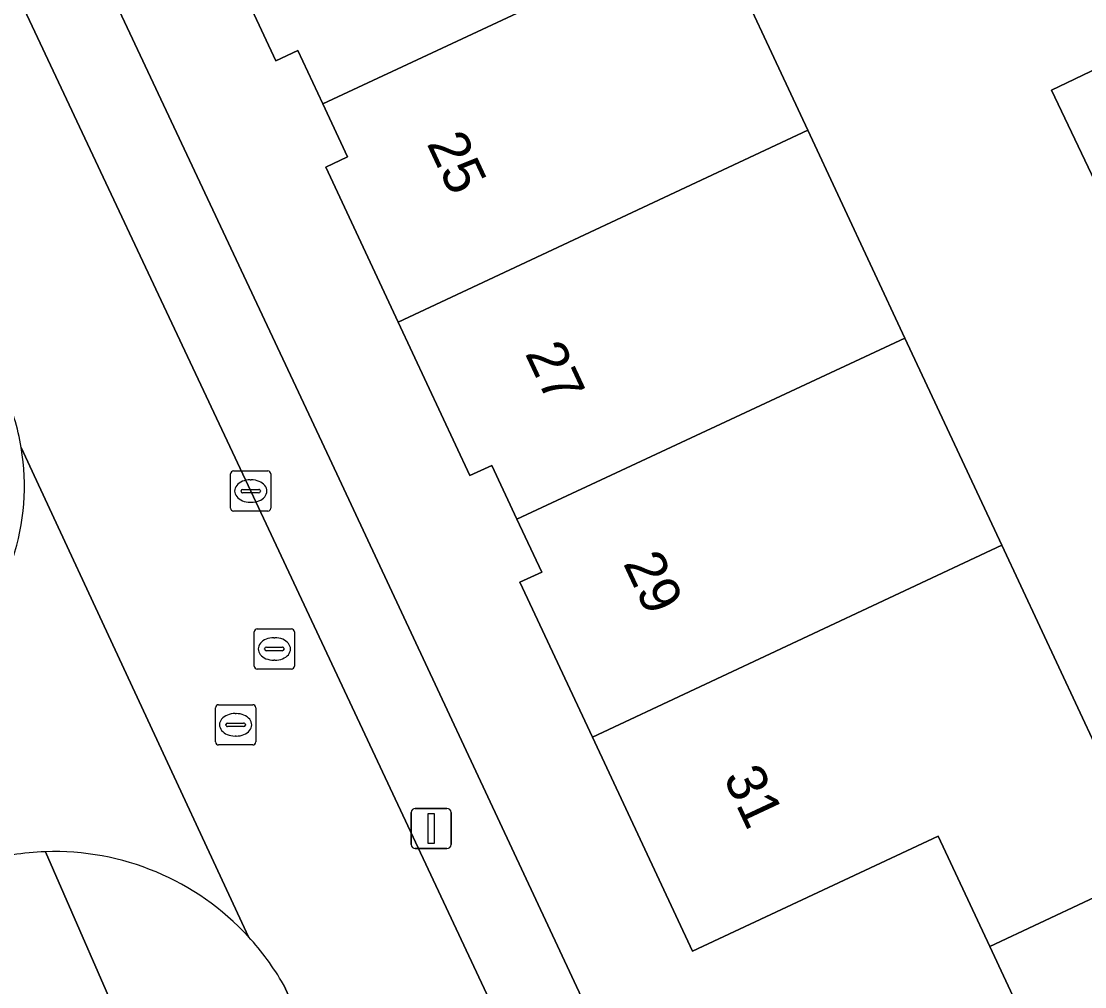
# Model space of a CAD drawing. Extents: x 162879 to 165540, y 384011 to 385181.
# Drawn here: x 163872.2 to 163898.66, y 384382.5 to 384406.52 of the extents above; entities that cross this region are included whole.
import ezdxf

# ---------------------------------------------------------------- set-up
doc = ezdxf.new("R2010")
doc.units = 0
for name, color, linetype in [('IMGEO_Erf', 7, 'Continuous'), ('IMGEO_Kolk', 7, 'Continuous'), ('IMGEO_Lichtmast', 7, 'Continuous'), ('IMGEO_Pand', 7, 'Continuous'), ('IMGEO_Pand_nummerreeks', 7, 'Continuous'), ('IMGEO_Rijbaan_lokaal_gesloten', 7, 'Continuous'), ('IMGEO_Rijbaan_lokaal_open', 7, 'Continuous'), ('IMGEO_Rioolput', 7, 'Continuous'), ('IMGEO_Voetpad_open', 7, 'Continuous')]:
    doc.layers.add(name, color=color, linetype=linetype)

msp = doc.modelspace()

# ---------------------------------------------------------------- linework, layer by layer
at = {"layer": 'IMGEO_Erf'}
for points in [[(163899.919, 384411.026), (163896.505, 384409.435), (163895.407, 384411.792), (163894.67, 384411.449), (163892.948, 384415.067), (163895.277, 384416.176), (163897.009, 384412.539), (163898.824, 384413.385), (163896.914, 384417.5), (163886.575, 384438.237), (163879.224, 384453.088), (163864.724, 384449.163), (163856.225, 384446.862), (163855.833, 384446.756), (163856.489, 384445.365), (163879.872, 384395.646), (163899.152, 384354.419)], [(163872.218, 384445.627), (163874.586, 384440.562), (163877, 384435.4), (163879.409, 384430.248), (163881.765, 384425.209), (163883.875, 384426.195), (163885.287, 384423.176), (163886.696, 384420.162), (163884.586, 384419.176), (163886.95, 384414.121), (163889.359, 384408.969), (163891.772, 384403.809), (163894.19, 384398.637), (163896.599, 384393.485), (163898.962, 384388.431)], [(163897.558, 384380.816), (163896.299, 384383.507), (163895.015, 384386.25), (163888.901, 384383.389), (163886.412, 384388.708), (163884.607, 384392.564), (163885.15, 384392.818), (163884.534, 384394.135), (163883.908, 384395.471), (163883.364, 384395.216), (163881.578, 384399.033), (163879.774, 384402.887), (163880.317, 384403.141), (163879.7, 384404.459), (163879.079, 384405.785), (163878.535, 384405.53), (163876.739, 384409.368)]]:
    msp.add_lwpolyline(points, dxfattribs=at)
msp.add_lwpolyline([(163903.623, 384398.647), (163901.294, 384397.538), (163899.575, 384401.148), (163897.833, 384404.806), (163900.162, 384405.915), (163901.913, 384402.238)], close=True, dxfattribs=at)
at = {"layer": 'IMGEO_Kolk'}
for p, q in [((163877.482, 384395.331), (163878.334, 384395.331)), ((163877.407, 384394.405), (163877.407, 384395.257)), ((163877.895, 384395.111), (163877.92, 384395.111)), ((163878.408, 384395.257), (163878.408, 384394.405)), ((163877.666, 384394.825), (163877.666, 384394.837)), ((163878.104, 384394.788), (163877.706, 384394.788)), ((163877.709, 384394.874), (163878.107, 384394.874)), ((163878.15, 384394.837), (163878.15, 384394.825)), ((163877.918, 384394.551), (163877.893, 384394.551)), ((163878.334, 384394.331), (163877.482, 384394.331))]:
    msp.add_line(p, q, dxfattribs=at)
for points in [[(163877.482, 384395.331), (163878.334, 384395.331)], [(163877.407, 384394.405), (163877.407, 384395.257)], [(163878.408, 384395.257), (163878.408, 384394.405)], [(163878.334, 384394.331), (163877.482, 384394.331)]]:
    msp.add_lwpolyline(points, dxfattribs=at)
for centre, radius, start, end in [((163877.484, 384395.255), 0.0765, 91.552, 178.448), ((163877.484, 384395.255), 0.0765, 91.552, 178.448), ((163878.332, 384395.255), 0.0765, 1.552, 88.448), ((163878.332, 384395.255), 0.0765, 1.552, 88.448), ((163877.706, 384394.834), 0.0403, 85.8775, 175.7526), ((163877.703, 384394.824), 0.0366, 178.938, 274.7102), ((163878.107, 384394.831), 0.043, 264.8664, 352.4533), ((163878.111, 384394.836), 0.0386, 1.7309, 96.639), ((163877.484, 384394.407), 0.0765, 181.552, 268.448), ((163877.484, 384394.407), 0.0765, 181.552, 268.448), ((163878.332, 384394.407), 0.0765, 271.552, 358.448), ((163878.332, 384394.407), 0.0765, 271.552, 358.448)]:
    msp.add_arc(centre, radius, start, end, dxfattribs=at)
for centre, major_axis, ratio, start_param, end_param in [((163877.894, 384394.831), (-0.387, 0.002), 0.722429, 4.712389, 7.853982), ((163877.919, 384394.831), (-0.39, 0.002), 0.717154, 1.570796, 4.712389)]:
    msp.add_ellipse(centre, major_axis=major_axis, ratio=ratio, start_param=start_param, end_param=end_param, dxfattribs=at)
at = {"layer": 'IMGEO_Lichtmast'}
for p, q in [((163881.902, 384386.039), (163881.902, 384386.839)), ((163881.902, 384386.839), (163881.902, 384386.039)), ((163882.002, 384386.939), (163882.792, 384386.939)), ((163882.792, 384386.939), (163882.002, 384386.939)), ((163882.892, 384386.839), (163882.892, 384386.039)), ((163882.892, 384386.039), (163882.892, 384386.839)), ((163882.792, 384385.939), (163882.002, 384385.939)), ((163882.002, 384385.939), (163882.792, 384385.939))]:
    msp.add_line(p, q, dxfattribs=at)
msp.add_lwpolyline([(163882.322, 384386.814), (163882.472, 384386.814), (163882.472, 384386.064), (163882.322, 384386.064), (163882.322, 384386.814)], dxfattribs=at)
for centre, start, end in [((163882.002, 384386.839), 90, 180), ((163882.002, 384386.839), 90, 180), ((163882.792, 384386.839), 0, 90), ((163882.792, 384386.839), 360, 90), ((163882.002, 384386.039), 180, 270), ((163882.002, 384386.039), 180, 270), ((163882.792, 384386.039), 270, 0), ((163882.792, 384386.039), 270, 0)]:
    msp.add_arc(centre, 0.1, start, end, dxfattribs=at)
at = {"layer": 'IMGEO_Pand'}
for points in [[(163876.739, 384409.368), (163878.535, 384405.53), (163879.079, 384405.785), (163879.7, 384404.459), (163889.359, 384408.969), (163886.95, 384414.121)], [(163881.578, 384399.033), (163891.772, 384403.809), (163889.359, 384408.969), (163879.7, 384404.459), (163880.317, 384403.141), (163879.774, 384402.887)], [(163899.575, 384401.148), (163901.913, 384402.238), (163900.162, 384405.915), (163897.833, 384404.806)], [(163881.578, 384399.033), (163883.364, 384395.216), (163883.908, 384395.471), (163884.534, 384394.135), (163894.19, 384398.637), (163891.772, 384403.809)], [(163886.412, 384388.708), (163896.599, 384393.485), (163894.19, 384398.637), (163884.534, 384394.135), (163885.15, 384392.818), (163884.607, 384392.564)], [(163886.412, 384388.708), (163888.901, 384383.389), (163895.015, 384386.25), (163896.299, 384383.507), (163902.481, 384386.403), (163901.072, 384389.417), (163898.962, 384388.431), (163896.599, 384393.485)], [(163904.144, 384377.348), (163901.783, 384382.398), (163903.893, 384383.384), (163902.481, 384386.403), (163896.299, 384383.507), (163897.558, 384380.816), (163891.445, 384377.956), (163893.947, 384372.585)]]:
    msp.add_lwpolyline(points, close=True, dxfattribs=at)
at = {"layer": 'IMGEO_Rijbaan_lokaal_gesloten'}
for points in [[(163886.822, 384375.777), (163884.282, 384381.254), (163877.907, 384394.83), (163871.746, 384407.935), (163869.593, 384412.537), (163867.03, 384417.981), (163863.091, 384426.349), (163857.226, 384438.827), (163855.612, 384442.243), (163851.596, 384450.36), (163848.713, 384449.59), (163843.285, 384448.142), (163844.487, 384443.826)], [(163872.197, 384395.912), (163877.851, 384383.748)], [(163878.721, 384382.559), (163878.863, 384382.25), (163880.258, 384379.21), (163886.551, 384365.716), (163896.81, 384343.804), (163897.929, 384341.424), (163897.98, 384341.316)]]:
    msp.add_lwpolyline(points, dxfattribs=at)
for centre, radius, start, end in [((163866.524, 384394.95), 5.754, 9.6229, 24.6162), ((163872.975, 384379.267), 6.622, 29.8065, 42.5799)]:
    msp.add_arc(centre, radius, start, end, dxfattribs=at)
at = {"layer": 'IMGEO_Rijbaan_lokaal_open'}
msp.add_lwpolyline([(163877.851, 384383.748), (163872.197, 384395.912)], dxfattribs=at)
for centre, radius, start, end in [((163866.542, 384394.954), 5.735, 313.83, 9.6108), ((163873.017, 384379.327), 6.538, 91.9327, 106.2033), ((163873.019, 384379.295), 6.571, 42.6635, 91.9471)]:
    msp.add_arc(centre, radius, start, end, dxfattribs=at)
at = {"layer": 'IMGEO_Rioolput'}
for p, q in [((163877.995, 384390.478), (163877.995, 384391.33)), ((163878.07, 384391.404), (163878.922, 384391.404)), ((163878.996, 384391.33), (163878.996, 384390.478)), ((163878.483, 384391.184), (163878.508, 384391.184)), ((163878.254, 384390.898), (163878.254, 384390.91)), ((163878.692, 384390.861), (163878.294, 384390.861)), ((163878.297, 384390.947), (163878.695, 384390.947)), ((163878.738, 384390.91), (163878.738, 384390.898)), ((163878.506, 384390.624), (163878.481, 384390.624)), ((163878.922, 384390.404), (163878.07, 384390.404)), ((163877.106, 384389.518), (163877.958, 384389.518)), ((163877.031, 384388.592), (163877.031, 384389.444)), ((163877.519, 384389.298), (163877.544, 384389.298)), ((163878.032, 384389.444), (163878.032, 384388.592)), ((163877.29, 384389.012), (163877.29, 384389.024)), ((163877.728, 384388.975), (163877.33, 384388.975)), ((163877.333, 384389.061), (163877.731, 384389.061)), ((163877.774, 384389.024), (163877.774, 384389.012)), ((163877.542, 384388.738), (163877.517, 384388.738)), ((163877.958, 384388.518), (163877.106, 384388.518))]:
    msp.add_line(p, q, dxfattribs=at)
for points in [[(163877.995, 384390.478), (163877.995, 384391.33)], [(163878.07, 384391.404), (163878.922, 384391.404)], [(163878.996, 384391.33), (163878.996, 384390.478)], [(163878.922, 384390.404), (163878.07, 384390.404)], [(163877.106, 384389.518), (163877.958, 384389.518)], [(163877.031, 384388.592), (163877.031, 384389.444)], [(163878.032, 384389.444), (163878.032, 384388.592)], [(163877.958, 384388.518), (163877.106, 384388.518)]]:
    msp.add_lwpolyline(points, dxfattribs=at)
for centre, radius, start, end in [((163878.072, 384391.328), 0.0765, 91.552, 178.448), ((163878.072, 384391.328), 0.0765, 91.552, 178.448), ((163878.92, 384391.328), 0.0765, 1.552, 88.448), ((163878.92, 384391.328), 0.0765, 1.552, 88.448), ((163878.294, 384390.907), 0.0403, 85.8775, 175.7526), ((163878.291, 384390.897), 0.0366, 178.938, 274.7102), ((163878.695, 384390.904), 0.043, 264.8664, 352.4533), ((163878.699, 384390.909), 0.0386, 1.7309, 96.639), ((163878.072, 384390.48), 0.0765, 181.552, 268.448), ((163878.072, 384390.48), 0.0765, 181.552, 268.448), ((163878.92, 384390.48), 0.0765, 271.552, 358.448), ((163878.92, 384390.48), 0.0765, 271.552, 358.448), ((163877.108, 384389.442), 0.0765, 91.552, 178.448), ((163877.108, 384389.442), 0.0765, 91.552, 178.448), ((163877.956, 384389.442), 0.0765, 1.552, 88.448), ((163877.956, 384389.442), 0.0765, 1.552, 88.448), ((163877.33, 384389.021), 0.0403, 85.8775, 175.7526), ((163877.327, 384389.011), 0.0366, 178.938, 274.7102), ((163877.731, 384389.018), 0.043, 264.8664, 352.4533), ((163877.735, 384389.023), 0.0386, 1.7309, 96.639), ((163877.108, 384388.594), 0.0765, 181.552, 268.448), ((163877.108, 384388.594), 0.0765, 181.552, 268.448), ((163877.956, 384388.594), 0.0765, 271.552, 358.448), ((163877.956, 384388.594), 0.0765, 271.552, 358.448)]:
    msp.add_arc(centre, radius, start, end, dxfattribs=at)
for centre, major_axis, ratio, start_param, end_param in [((163878.482, 384390.904), (-0.387, 0.002), 0.722429, 4.712389, 7.853982), ((163878.507, 384390.904), (-0.39, 0.002), 0.717154, 1.570796, 4.712389), ((163877.518, 384389.018), (-0.387, 0.002), 0.722429, 4.712389, 7.853982), ((163877.543, 384389.018), (-0.39, 0.002), 0.717154, 1.570796, 4.712389)]:
    msp.add_ellipse(centre, major_axis=major_axis, ratio=ratio, start_param=start_param, end_param=end_param, dxfattribs=at)
at = {"layer": 'IMGEO_Voetpad_open'}
for points in [[(163905.674, 384354.206), (163903.1, 384352.953), (163899.152, 384354.419), (163879.872, 384395.646), (163856.489, 384445.365), (163855.833, 384446.756), (163850.988, 384457.126), (163850.77, 384457.592), (163849.689, 384457.154)], [(163848.999, 384455.9), (163851.596, 384450.36), (163855.612, 384442.243), (163856.019, 384442.426), (163857.618, 384439.03), (163857.226, 384438.827), (163863.091, 384426.349), (163867.03, 384417.981), (163867.43, 384418.16), (163869.995, 384412.725), (163869.593, 384412.537), (163871.746, 384407.935), (163877.907, 384394.83), (163884.282, 384381.254), (163884.691, 384381.436), (163887.24, 384375.985), (163886.822, 384375.777), (163894.159, 384360.171), (163896.753, 384354.528), (163897.205, 384354.74), (163901.045, 384346.563), (163900.594, 384346.351), (163901.984, 384343.392)], [(163874.967, 384380.901), (163872.796, 384385.862)], [(163872.796, 384385.862), (163874.967, 384380.901)], [(163878.863, 384382.25), (163878.721, 384382.559)]]:
    msp.add_lwpolyline(points, dxfattribs=at)
for centre, radius, start, end in [((163866.524, 384394.95), 5.754, 9.6229, 24.6162), ((163866.542, 384394.954), 5.735, 313.83, 9.6108), ((163873.017, 384379.327), 6.538, 91.9327, 106.2033), ((163873.019, 384379.295), 6.571, 42.6635, 91.9471), ((163872.975, 384379.267), 6.622, 29.8065, 42.5799)]:
    msp.add_arc(centre, radius, start, end, dxfattribs=at)

# ---------------------------------------------------------------- texts
at = {"layer": 'IMGEO_Pand_nummerreeks'}
for s, p in [('25', (163882.278, 384403.478)), ('27', (163884.722, 384398.258)), ('29', (163887.166, 384393.037)), ('31', (163889.658, 384387.714))]:
    msp.add_text(s, height=1, rotation=295.0854, dxfattribs=at).set_placement(p)

doc.saveas('drawing.dxf')
